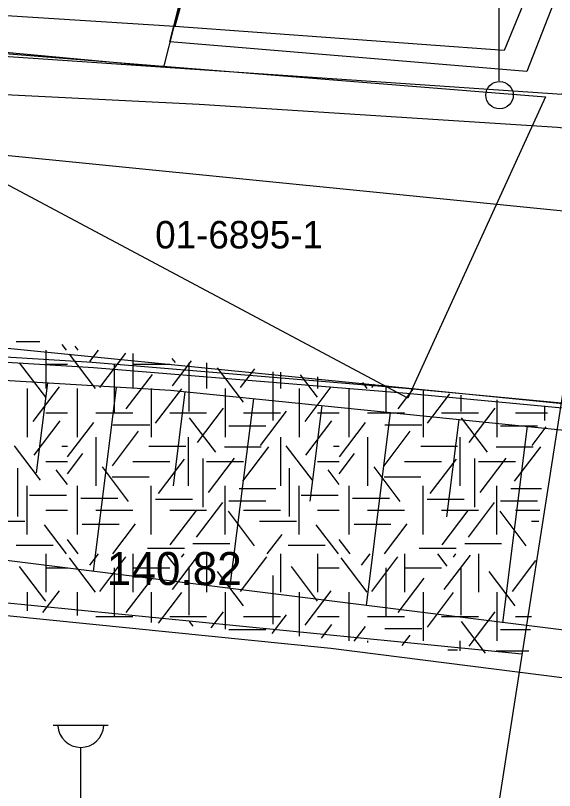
# Model space of a CAD drawing. Extents: x 419101 to 420177, y 4451541 to 4452254.
# Drawn here: x 420026.97 to 420046.56, y 4452082.47 to 4452110.65 of the extents above; entities that cross this region are included whole.
import ezdxf

# ---------------------------------------------------------------- set-up
doc = ezdxf.new("R2010")
doc.units = 0
for name, color, linetype in [('2_KADASTRO', 7, 'Continuous'), ('3_HALİHAZIR', 7, 'Continuous'), ('Level 10', 7, 'Continuous'), ('Level 41', 7, 'Continuous'), ('Level 62', 7, 'Continuous')]:
    doc.layers.add(name, color=color, linetype=linetype)

msp = doc.modelspace()

# ---------------------------------------------------------------- linework, layer by layer
at = {"layer": '2_KADASTRO'}
for points in [[(420021.47, 4452110.97), (420021.52, 4452111.18), (420024.668, 4452122.193), (420028.26, 4452121.23), (420035.252, 4452119.258), (420032.76, 4452110.25)], [(420032.76, 4452110.25), (420035.252, 4452119.258), (420036.84, 4452118.81), (420047.49, 4452116.11), (420044.727, 4452109.386)], [(420016.156, 4452110.106), (420046.239, 4452107.692), (420041.225, 4452096.736)]]:
    msp.add_lwpolyline(points, close=True, dxfattribs=at)
at = {"layer": '3_HALİHAZIR'}
for p, q in [((420044.554, 4452108.281), (420044.554, 4452113.281)), ((420028.13, 4452097.297), (420027.72, 4452094.024)), ((420030.631, 4452097.145), (420029.791, 4452090.441)), ((420033.129, 4452096.973), (420032.7, 4452093.551)), ((420035.617, 4452096.721), (420034.752, 4452089.819)), ((420038.105, 4452096.47), (420037.669, 4452092.989)), ((420040.593, 4452096.219), (420039.713, 4452089.197)), ((420043.081, 4452095.967), (420042.638, 4452092.427)), ((420045.569, 4452095.716), (420044.675, 4452088.576)), ((420028.344, 4452084.847), (420030.344, 4452084.847)), ((420029.344, 4452079.847), (420029.344, 4452084.04))]:
    msp.add_line(p, q, dxfattribs=at)
for points in [[(420011.55, 4452112.797), (420014.853, 4452124.851), (420032.392, 4452119.853), (420032.47, 4452120.109), (420035.251, 4452119.279), (420034.283, 4452116.002), (420033.547, 4452113.511), (420032.346, 4452108.778), (420020.98, 4452109.828), (420021.06, 4452110.292)], [(420032.579, 4452109.699), (420033.547, 4452113.511), (420034.283, 4452116.002), (420035.251, 4452119.279), (420035.456, 4452119.929), (420048.309, 4452115.657), (420045.552, 4452108.613)]]:
    msp.add_lwpolyline(points, close=True, dxfattribs=at)
for points in [[(420072.68, 4452101.567), (420063.155, 4452102.17), (420060.936, 4452102.44), (420060.283, 4452102.599), (420059.753, 4452102.833), (420059.414, 4452103.047), (420059.149, 4452103.304), (420058.985, 4452103.519), (420058.822, 4452103.797), (420058.748, 4452103.944), (420058.69, 4452104.195), (420058.574, 4452105.162), (420058.43, 4452105.199), (420046.673, 4452106.583), (420033.64, 4452107.412), (420017.086, 4452108.24), (420016.884, 4452108.071), (420016.874, 4452108.028), (420016.851, 4452107.831), (420016.855, 4452106.631), (420005.714, 4452106.763)], [(420074.562, 4452093.815), (420056.445, 4452095.651), (420041.154, 4452097.091), (420029.757, 4452098.034), (420014.6, 4452098.967), (419997.99, 4452099.54), (419988.081, 4452099.696), (419972.247, 4452099.258), (419956.029, 4452098.325)], [(419872.807, 4452088.615), (419884.787, 4452090.312), (419901.933, 4452092.492), (419920.003, 4452094.471), (419934.331, 4452096.004), (419945.199, 4452097.137), (419956.073, 4452098.149), (419972.291, 4452099.082), (419988.124, 4452099.52), (419998.034, 4452099.365), (420014.644, 4452098.792), (420029.801, 4452097.859), (420041.198, 4452096.916), (420056.489, 4452095.476), (420074.606, 4452093.64), (420093.088, 4452091.819), (420114.816, 4452089.516), (420134.895, 4452087.309), (420138.196, 4452086.996)], [(419876.583, 4452088.298), (419876.484, 4452089.01), (419898.195, 4452091.768), (419915.389, 4452093.343), (419938.462, 4452095.561), (419963.579, 4452097.771), (419977.902, 4452098.298), (419988.583, 4452098.629), (420002.852, 4452098.427), (420017.059, 4452097.968), (420032.6, 4452097.026), (420049.067, 4452095.362), (420068.803, 4452093.489), (420090.614, 4452091.194), (420111.027, 4452088.153), (420133.125, 4452083.94), (420141.392, 4452082.3)], [(420135.558, 4452071.647), (420107.421, 4452078.187), (420078.063, 4452083.68), (420048.348, 4452088.116), (420025.656, 4452090.959), (419994.642, 4452093.378), (419977.616, 4452093.999), (419955.737, 4452094.308), (419936.114, 4452093.681), (419909.921, 4452091.928), (419886.286, 4452089.425), (419876.583, 4452088.298)], [(419871.901, 4452087.295), (419899.944, 4452090.612), (419926.497, 4452092.357), (419954.629, 4452092.932), (419971.972, 4452092.507), (419994.113, 4452091.548), (420012.102, 4452090.301), (420038.431, 4452087.644), (420055.346, 4452085.5), (420080.464, 4452081.285), (420115.239, 4452073.432), (420134.059, 4452068.53)]]:
    msp.add_lwpolyline(points, dxfattribs=at)
msp.add_circle((420044.564, 4452107.756), 0.5, dxfattribs=at)
msp.add_arc((420029.344, 4452084.877), 0.837, 183.298, 356.9072, dxfattribs=at)
at = {"layer": 'Level 10'}
msp.add_lwpolyline([(420065.245, 4452152.359), (419997.178, 4452171.149), (419987.722, 4452111.832), (420046.839, 4452107.791)], close=True, dxfattribs=at)
at = {"layer": 'Level 41'}
for p, q in [((420027, 4452098.799), (420027.855, 4452098.799)), ((420028.827, 4452098.487), (420028.669, 4452098.695)), ((420029.25, 4452098.487), (420029.137, 4452098.636)), ((420028.068, 4452098.487), (420028.068, 4452097.089)), ((420028.068, 4452098.487), (420028.068, 4452097.089)), ((420029.877, 4452097.089), (420028.928, 4452098.339)), ((420029.666, 4452098.07), (420029.983, 4452098.487)), ((420030.037, 4452097.124), (420030.986, 4452098.374)), ((420031.232, 4452098.369), (420031.232, 4452097.089)), ((420028.069, 4452096.773), (420027.12, 4452098.022)), ((420028.068, 4452097.973), (420028.856, 4452097.973)), ((420030.557, 4452097.985), (420030.557, 4452096.218)), ((420031.232, 4452097.973), (420032.575, 4452097.973)), ((420032.781, 4452098.035), (420032.666, 4452098.187)), ((420032.674, 4452097.193), (420033.362, 4452098.098)), ((420033.274, 4452098.02), (420033.274, 4452096.253)), ((420033.918, 4452098.027), (420033.918, 4452097.089)), ((420035.258, 4452096.598), (420034.309, 4452097.847)), ((420035.151, 4452097.124), (420035.668, 4452097.804)), ((420036.322, 4452097.699), (420036.322, 4452095.932)), ((420036.604, 4452097.685), (420036.604, 4452097.089)), ((420030.997, 4452096.352), (420031.946, 4452097.602)), ((420037.948, 4452096.773), (420037.325, 4452097.593)), ((420037.947, 4452097.514), (420037.947, 4452097.089)), ((420037.947, 4452097.514), (420037.947, 4452097.089)), ((420027.617, 4452095.896), (420028.566, 4452097.146)), ((420037.496, 4452095.896), (420038.445, 4452097.146)), ((420039.756, 4452097.089), (420039.592, 4452097.305)), ((420039.916, 4452097.124), (420040.013, 4452097.251)), ((420040.436, 4452097.197), (420040.436, 4452096.218)), ((420027.397, 4452097.089), (420027.397, 4452095.322)), ((420027.397, 4452097.089), (420027.397, 4452095.322)), ((420029.218, 4452095.322), (420029.218, 4452097.089)), ((420031.904, 4452097.089), (420031.904, 4452095.322)), ((420032.063, 4452095.827), (420033.012, 4452097.077)), ((420034.59, 4452097.089), (420034.59, 4452095.322)), ((420037.276, 4452097.089), (420037.276, 4452095.322)), ((420037.276, 4452097.089), (420037.276, 4452095.322)), ((420039.097, 4452095.322), (420039.097, 4452097.089)), ((420040.876, 4452096.352), (420041.422, 4452097.072)), ((420041.111, 4452097.111), (420041.111, 4452097.089)), ((420041.783, 4452097.026), (420041.783, 4452095.322)), ((420041.942, 4452095.827), (420042.758, 4452096.902)), ((420043.153, 4452096.851), (420043.153, 4452096.253)), ((420044.469, 4452096.684), (420044.469, 4452095.322)), ((420045.137, 4452096.598), (420045.136, 4452096.599)), ((420033.58, 4452095.126), (420034.531, 4452096.375)), ((420043.459, 4452095.126), (420044.41, 4452096.375)), ((420046.201, 4452096.463), (420046.201, 4452095.932)), ((420028.068, 4452096.205), (420028.856, 4452096.205)), ((420029.889, 4452096.205), (420031.232, 4452096.205)), ((420032.575, 4452096.205), (420033.918, 4452096.205)), ((420034.246, 4452094.776), (420033.296, 4452096.025)), ((420035.261, 4452096.205), (420036.604, 4452096.205)), ((420035.871, 4452095.021), (420036.82, 4452096.271)), ((420037.947, 4452096.205), (420038.735, 4452096.205)), ((420039.768, 4452096.205), (420041.111, 4452096.205)), ((420042.454, 4452096.205), (420043.797, 4452096.205)), ((420044.125, 4452094.776), (420043.175, 4452096.025)), ((420045.14, 4452096.205), (420046.302, 4452096.205)), ((420027.643, 4452094.67), (420028.593, 4452095.919)), ((420028.866, 4452094.601), (420029.815, 4452095.85)), ((420030.513, 4452095.771), (420031.856, 4452095.771)), ((420034.721, 4452095.735), (420036.064, 4452095.735)), ((420037.522, 4452094.67), (420038.472, 4452095.919)), ((420038.745, 4452094.601), (420039.694, 4452095.85)), ((420040.392, 4452095.771), (420041.735, 4452095.771)), ((420044.6, 4452095.735), (420045.943, 4452095.735)), ((420030.491, 4452094.284), (420031.44, 4452095.534)), ((420040.37, 4452094.284), (420041.319, 4452095.534)), ((420045.75, 4452095.021), (420046.262, 4452095.695)), ((420029.889, 4452095.322), (420029.889, 4452093.555)), ((420033.247, 4452095.322), (420033.247, 4452093.555)), ((420036.604, 4452095.322), (420036.604, 4452093.555)), ((420039.768, 4452095.322), (420039.768, 4452093.555)), ((420043.126, 4452095.322), (420043.126, 4452093.555)), ((420027.882, 4452093.758), (420026.933, 4452095.007)), ((420028.652, 4452094.998), (420028.856, 4452094.998)), ((420031.819, 4452094.998), (420033.162, 4452094.998)), ((420034.561, 4452094.965), (420035.904, 4452094.965)), ((420035.231, 4452093.724), (420036.181, 4452094.974)), ((420037.761, 4452093.758), (420036.812, 4452095.007)), ((420038.531, 4452094.998), (420038.735, 4452094.998)), ((420041.698, 4452094.998), (420043.041, 4452094.998)), ((420044.44, 4452094.965), (420045.783, 4452094.965)), ((420045.11, 4452093.724), (420046.06, 4452094.974)), ((420028.856, 4452093.992), (420029.415, 4452094.728)), ((420038.735, 4452093.992), (420039.294, 4452094.728)), ((420028.068, 4452094.438), (420028.856, 4452094.438)), ((420031.232, 4452094.438), (420032.575, 4452094.438)), ((420032.168, 4452093.268), (420033.118, 4452094.518)), ((420033.779, 4452094.55), (420033.779, 4452092.782)), ((420033.918, 4452094.438), (420035.261, 4452094.438)), ((420033.979, 4452093.304), (420034.928, 4452094.553)), ((420037.947, 4452094.438), (420038.735, 4452094.438)), ((420041.111, 4452094.438), (420042.454, 4452094.438)), ((420042.047, 4452093.268), (420042.997, 4452094.518)), ((420043.658, 4452094.55), (420043.658, 4452092.782)), ((420043.797, 4452094.438), (420045.14, 4452094.438)), ((420043.858, 4452093.304), (420044.807, 4452094.553)), ((420027.043, 4452094.2), (420027.043, 4452092.432)), ((420028.856, 4452093.598), (420028.45, 4452094.132)), ((420031.076, 4452092.987), (420030.127, 4452094.237)), ((420036.922, 4452094.2), (420036.922, 4452092.432)), ((420038.735, 4452093.598), (420038.329, 4452094.132)), ((420040.955, 4452092.987), (420040.006, 4452094.237)), ((420030.486, 4452093.878), (420031.829, 4452093.878)), ((420040.365, 4452093.878), (420041.708, 4452093.878)), ((420027.397, 4452091.787), (420027.397, 4452093.555)), ((420029.218, 4452091.787), (420029.218, 4452093.555)), ((420031.904, 4452091.787), (420031.904, 4452093.555)), ((420034.59, 4452091.787), (420034.59, 4452093.555)), ((420035.095, 4452093.457), (420036.438, 4452093.457)), ((420037.276, 4452091.787), (420037.276, 4452093.555)), ((420039.097, 4452091.787), (420039.097, 4452093.555)), ((420041.783, 4452091.787), (420041.783, 4452093.555)), ((420044.469, 4452091.787), (420044.469, 4452093.555)), ((420044.974, 4452093.457), (420046.086, 4452093.457)), ((420027.479, 4452093.212), (420028.822, 4452093.212)), ((420037.358, 4452093.212), (420038.701, 4452093.212)), ((420029.341, 4452093.106), (420030.684, 4452093.106)), ((420032.058, 4452093.072), (420033.401, 4452093.072)), ((420033.554, 4452091.69), (420034.503, 4452092.94)), ((420034.721, 4452093.001), (420036.064, 4452093.001)), ((420039.22, 4452093.106), (420040.563, 4452093.106)), ((420041.937, 4452093.072), (420043.28, 4452093.072)), ((420043.433, 4452091.69), (420044.382, 4452092.94)), ((420044.6, 4452093.001), (420045.943, 4452093.001)), ((420028.068, 4452092.671), (420028.856, 4452092.671)), ((420029.889, 4452092.671), (420031.232, 4452092.671)), ((420032.575, 4452092.671), (420033.918, 4452092.671)), ((420032.594, 4452091.411), (420033.543, 4452092.66)), ((420035.657, 4452091.376), (420034.707, 4452092.625)), ((420035.261, 4452092.671), (420036.604, 4452092.671)), ((420037.947, 4452092.671), (420038.735, 4452092.671)), ((420039.768, 4452092.671), (420041.111, 4452092.671)), ((420042.454, 4452092.671), (420043.797, 4452092.671)), ((420042.473, 4452091.411), (420043.422, 4452092.66)), ((420045.536, 4452091.376), (420044.586, 4452092.625)), ((420045.14, 4452092.671), (420046.025, 4452092.671)), ((420025.961, 4452092.264), (420027.304, 4452092.264)), ((420028.827, 4452091.078), (420028.025, 4452092.134)), ((420029.395, 4452092.16), (420030.737, 4452092.16)), ((420030.503, 4452091.078), (420031.332, 4452092.169)), ((420035.84, 4452092.264), (420037.183, 4452092.264)), ((420038.706, 4452091.078), (420037.904, 4452092.134)), ((420039.274, 4452092.16), (420040.616, 4452092.16)), ((420040.382, 4452091.078), (420041.211, 4452092.169)), ((420045.719, 4452092.264), (420045.993, 4452092.264)), ((420036.123, 4452091.078), (420036.66, 4452091.784)), ((420029.25, 4452091.078), (420028.856, 4452091.596)), ((420039.129, 4452091.078), (420038.735, 4452091.596)), ((420027, 4452091.39), (420028.343, 4452091.39)), ((420031.765, 4452091.284), (420033.108, 4452091.284)), ((420033.417, 4452091.459), (420034.76, 4452091.459)), ((420036.879, 4452091.39), (420038.222, 4452091.39)), ((420041.644, 4452091.284), (420042.987, 4452091.284)), ((420043.296, 4452091.459), (420044.639, 4452091.459)), ((420028.068, 4452091.078), (420028.068, 4452089.68)), ((420028.068, 4452091.078), (420028.068, 4452089.68)), ((420029.877, 4452089.68), (420028.928, 4452090.93)), ((420029.666, 4452090.661), (420029.983, 4452091.078)), ((420030.037, 4452089.715), (420030.986, 4452090.965)), ((420031.232, 4452091.078), (420031.232, 4452089.68)), ((420032.781, 4452090.626), (420032.437, 4452091.078)), ((420032.674, 4452089.784), (420033.624, 4452091.034)), ((420033.007, 4452090.958), (420033.098, 4452091.078)), ((420033.918, 4452091.078), (420033.918, 4452089.68)), ((420035.151, 4452089.715), (420036.1, 4452090.965)), ((420036.604, 4452091.078), (420036.604, 4452089.68)), ((420037.947, 4452091.078), (420037.947, 4452089.68)), ((420037.947, 4452091.078), (420037.947, 4452089.68)), ((420039.756, 4452089.68), (420038.807, 4452090.93)), ((420039.545, 4452090.661), (420039.862, 4452091.078)), ((420039.916, 4452089.715), (420040.865, 4452090.965)), ((420041.111, 4452091.078), (420041.111, 4452089.68)), ((420042.66, 4452090.626), (420042.316, 4452091.078)), ((420042.553, 4452089.784), (420043.503, 4452091.034)), ((420042.886, 4452090.958), (420042.977, 4452091.078)), ((420043.797, 4452091.078), (420043.797, 4452089.68)), ((420045.03, 4452089.715), (420045.881, 4452090.836)), ((420028.069, 4452089.364), (420027.12, 4452090.613)), ((420028.068, 4452090.564), (420028.856, 4452090.564)), ((420030.557, 4452090.576), (420030.557, 4452088.809)), ((420031.232, 4452090.564), (420032.575, 4452090.564)), ((420033.274, 4452090.611), (420033.274, 4452088.844)), ((420035.258, 4452089.189), (420034.309, 4452090.438)), ((420037.948, 4452089.364), (420036.999, 4452090.613)), ((420037.947, 4452090.564), (420038.735, 4452090.564)), ((420040.436, 4452090.576), (420040.436, 4452088.809)), ((420041.111, 4452090.564), (420042.454, 4452090.564)), ((420043.153, 4452090.611), (420043.153, 4452088.844)), ((420045.137, 4452089.189), (420044.188, 4452090.438)), ((420030.997, 4452088.943), (420031.946, 4452090.193)), ((420036.322, 4452090.29), (420036.322, 4452088.523)), ((420040.876, 4452088.943), (420041.825, 4452090.193)), ((420027.397, 4452089.68), (420027.397, 4452089.001)), ((420027.397, 4452089.68), (420027.397, 4452089.001)), ((420027.967, 4452088.949), (420028.566, 4452089.737)), ((420029.218, 4452088.833), (420029.218, 4452089.68)), ((420031.904, 4452089.68), (420031.904, 4452088.585)), ((420032.171, 4452088.56), (420033.012, 4452089.668)), ((420034.59, 4452089.68), (420034.59, 4452088.337)), ((420037.276, 4452089.68), (420037.276, 4452088.089)), ((420037.276, 4452089.68), (420037.276, 4452088.089)), ((420037.496, 4452088.487), (420038.445, 4452089.737)), ((420039.097, 4452087.92), (420039.097, 4452089.68)), ((420041.783, 4452089.68), (420041.783, 4452087.913)), ((420041.942, 4452088.418), (420042.891, 4452089.668)), ((420044.469, 4452089.68), (420044.469, 4452087.913)), ((420034.087, 4452088.383), (420034.531, 4452088.966)), ((420043.459, 4452087.717), (420044.41, 4452088.966)), ((420029.889, 4452088.796), (420031.232, 4452088.796)), ((420032.575, 4452088.796), (420033.918, 4452088.796)), ((420035.261, 4452088.796), (420036.604, 4452088.796)), ((420036.301, 4452088.179), (420036.82, 4452088.862)), ((420037.947, 4452088.796), (420038.735, 4452088.796)), ((420039.768, 4452088.796), (420041.111, 4452088.796)), ((420042.454, 4452088.796), (420043.797, 4452088.796)), ((420045.14, 4452088.796), (420045.721, 4452088.796)), ((420033.427, 4452088.444), (420033.296, 4452088.616)), ((420038.094, 4452088.013), (420038.472, 4452088.51)), ((420039.285, 4452087.903), (420039.694, 4452088.441)), ((420044.052, 4452087.462), (420043.175, 4452088.616)), ((420034.721, 4452088.326), (420036.064, 4452088.326)), ((420040.392, 4452088.362), (420041.735, 4452088.362)), ((420041.028, 4452087.742), (420041.319, 4452088.125)), ((420044.6, 4452088.326), (420045.684, 4452088.326)), ((420039.768, 4452087.913), (420039.768, 4452087.858)), ((420043.126, 4452087.913), (420043.126, 4452087.548)), ((420042.683, 4452087.589), (420043.041, 4452087.589)), ((420044.44, 4452087.556), (420045.624, 4452087.556))]:
    msp.add_line(p, q, dxfattribs=at)
at = {"layer": 'Level 62'}
for p, q in [((420047.87, 4452103.458), (420040.859, 4452058.361)), ((420047.87, 4452103.458), (420040.859, 4452058.361)), ((420047.87, 4452103.458), (420040.859, 4452058.361)), ((420089.004, 4452092.318), (420025.464, 4452098.671)), ((420045.378, 4452087.431), (420019.736, 4452089.966))]:
    msp.add_line(p, q, dxfattribs=at)
msp.add_lwpolyline([(419778.559, 4452073.442), (419871.018, 4452094.011), (419927.586, 4452102.757), (419954.258, 4452105.395), (419990.737, 4452107.031), (420025.741, 4452105.666), (420096.573, 4452098.597), (420139.444, 4452096.916)], dxfattribs=at)

# ---------------------------------------------------------------- texts
at = {"layer": '2_KADASTRO'}
msp.add_text('01-6895-1', height=1, dxfattribs=at).set_placement((420032.048, 4452102.183))
at = {"layer": '3_HALİHAZIR'}
msp.add_text('140.82 ', height=1.2, rotation=359.9979, dxfattribs=at).set_placement((420030.287, 4452089.945))

doc.saveas('drawing.dxf')
